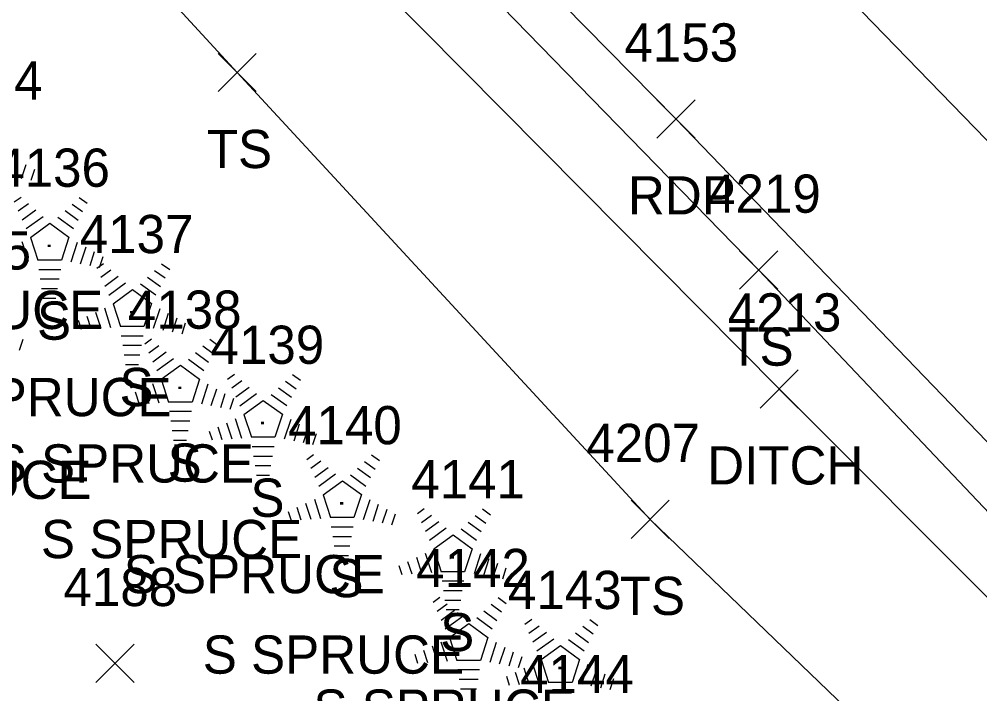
# Model space of a CAD drawing. Extents: x 1482574 to 1485769, y 580696 to 595649.
# Drawn here: x 1483651.3 to 1483701.6, y 583406 to 583441.3 of the extents above; entities that cross this region are included whole.
import ezdxf

# ---------------------------------------------------------------- set-up
doc = ezdxf.new("R2010")
doc.units = 0
for name, color, linetype in [('D_A', 7, 'Continuous'), ('D_I', 7, 'Continuous'), ('D_TIC', 7, 'Continuous'), ('DD', 7, 'Continuous'), ('L_A', 7, 'Continuous'), ('L_C', 7, 'Continuous'), ('L_I', 7, 'Continuous'), ('L_TIC', 7, 'Continuous'), ('LELB', 7, 'Continuous'), ('LTC', 7, 'Continuous'), ('P_A', 7, 'Continuous'), ('P_I', 7, 'Continuous'), ('P_TIC', 7, 'Continuous'), ('PET', 7, 'Continuous'), ('PRC', 7, 'Continuous')]:
    doc.layers.add(name, color=color, linetype=linetype)

msp = doc.modelspace()

# ---------------------------------------------------------------- linework, layer by layer
at = {"layer": 'D_TIC'}
for points in [[(1483690.094, 583420.97), (1483692.094, 583422.97)], [(1483692.094, 583420.97), (1483690.094, 583422.97)]]:
    msp.add_lwpolyline(points, dxfattribs=at)
at = {"layer": 'DD'}
msp.add_lwpolyline([(1483736.622, 583374.69), (1483714.631, 583398.42), (1483691.094, 583421.97), (1483666.229, 583447.045), (1483642.502, 583472.019), (1483632.207, 583482.59)], dxfattribs=at)
at = {"layer": 'L_TIC'}
for points in [[(1483661.731, 583437.521), (1483663.731, 583439.521)], [(1483663.731, 583437.521), (1483661.731, 583439.521)], [(1483689.025, 583427.184), (1483691.025, 583429.184)], [(1483691.025, 583427.184), (1483689.025, 583429.184)], [(1483683.342, 583414.146), (1483685.342, 583416.146)], [(1483685.342, 583414.146), (1483683.342, 583416.146)], [(1483655.334, 583406.609), (1483657.334, 583408.609)], [(1483657.334, 583406.609), (1483655.334, 583408.609)]]:
    msp.add_lwpolyline(points, dxfattribs=at)
at = {"layer": 'LELB'}
for points in [[(1483737.909, 583378.134), (1483714.483, 583402.399), (1483690.025, 583428.184), (1483665.852, 583453), (1483641.728, 583477.8), (1483634.877, 583485.309)], [(1483727.449, 583370.792), (1483706.196, 583394.109), (1483684.342, 583415.146), (1483662.731, 583438.521), (1483641.557, 583461.504), (1483625.996, 583477.101)]]:
    msp.add_lwpolyline(points, dxfattribs=at)
at = {"layer": 'LTC'}
for p, q in [((1483651.671, 583433.696), (1483651.434, 583432.967)), ((1483652.115, 583433.446), (1483651.928, 583432.872)), ((1483651.064, 583431.75), (1483651.419, 583432.008)), ((1483654.462, 583431.991), (1483654.882, 583431.686)), ((1483651.274, 583431.285), (1483651.803, 583431.669)), ((1483651.483, 583430.819), (1483652.187, 583431.33)), ((1483653.72, 583431.294), (1483654.4, 583430.8)), ((1483654.091, 583431.642), (1483654.641, 583431.243)), ((1483651.693, 583430.353), (1483652.571, 583430.991)), ((1483653.349, 583430.946), (1483654.159, 583430.357)), ((1483651.918, 583429.898), (1483652.929, 583430.633)), ((1483652.929, 583430.633), (1483653.926, 583429.908)), ((1483651.918, 583429.898), (1483652.305, 583428.705)), ((1483653.926, 583429.908), (1483653.535, 583428.705)), ((1483651.463, 583429.679), (1483651.794, 583428.66)), ((1483654.364, 583429.637), (1483654.026, 583428.597)), ((1483654.808, 583429.386), (1483654.521, 583428.502)), ((1483653.535, 583428.705), (1483652.305, 583428.705)), ((1483655.253, 583429.136), (1483655.016, 583428.407)), ((1483655.697, 583428.886), (1483655.51, 583428.312)), ((1483653.497, 583428.205), (1483652.352, 583428.205)), ((1483655.379, 583428.279), (1483655.734, 583428.537)), ((1483655.589, 583427.814), (1483656.118, 583428.198)), ((1483658.777, 583428.52), (1483659.197, 583428.215)), ((1483653.413, 583427.705), (1483652.425, 583427.705)), ((1483655.798, 583427.348), (1483656.502, 583427.859)), ((1483658.035, 583427.823), (1483658.715, 583427.329)), ((1483658.406, 583428.171), (1483658.956, 583427.772)), ((1483653.329, 583427.205), (1483652.498, 583427.205)), ((1483656.008, 583426.882), (1483656.886, 583427.52)), ((1483657.664, 583427.475), (1483658.474, 583426.886)), ((1483653.245, 583426.705), (1483652.57, 583426.705)), ((1483656.233, 583426.427), (1483657.244, 583427.162)), ((1483657.244, 583427.162), (1483658.241, 583426.437)), ((1483655.778, 583426.208), (1483656.109, 583425.189)), ((1483656.233, 583426.427), (1483656.62, 583425.234)), ((1483658.241, 583426.437), (1483657.85, 583425.234)), ((1483654.867, 583425.775), (1483655.079, 583425.123)), ((1483655.323, 583425.992), (1483655.594, 583425.156)), ((1483658.679, 583426.166), (1483658.341, 583425.126)), ((1483659.123, 583425.915), (1483658.836, 583425.031)), ((1483654.412, 583425.558), (1483654.564, 583425.09)), ((1483657.85, 583425.234), (1483656.62, 583425.234)), ((1483659.568, 583425.665), (1483659.331, 583424.936)), ((1483660.012, 583425.415), (1483659.825, 583424.841)), ((1483657.812, 583424.734), (1483656.667, 583424.734)), ((1483651.514, 583424.558), (1483651.327, 583423.984)), ((1483657.728, 583424.234), (1483656.74, 583424.234)), ((1483657.898, 583424.325), (1483658.253, 583424.583)), ((1483658.108, 583423.86), (1483658.637, 583424.244)), ((1483660.925, 583424.217), (1483661.475, 583423.818)), ((1483661.296, 583424.566), (1483661.716, 583424.261)), ((1483657.644, 583423.734), (1483656.813, 583423.734)), ((1483658.317, 583423.394), (1483659.021, 583423.905)), ((1483660.554, 583423.869), (1483661.234, 583423.375)), ((1483657.56, 583423.234), (1483656.885, 583423.234)), ((1483658.527, 583422.928), (1483659.405, 583423.566)), ((1483658.752, 583422.473), (1483659.763, 583423.208)), ((1483659.763, 583423.208), (1483660.76, 583422.483)), ((1483660.183, 583423.521), (1483660.993, 583422.932)), ((1483662.232, 583422.488), (1483662.587, 583422.746)), ((1483665.63, 583422.729), (1483666.05, 583422.424)), ((1483658.297, 583422.254), (1483658.628, 583421.235)), ((1483658.752, 583422.473), (1483659.139, 583421.28)), ((1483660.76, 583422.483), (1483660.369, 583421.28)), ((1483661.198, 583422.212), (1483660.86, 583421.172)), ((1483662.442, 583422.023), (1483662.971, 583422.407)), ((1483665.259, 583422.38), (1483665.809, 583421.981)), ((1483657.386, 583421.821), (1483657.598, 583421.169)), ((1483657.842, 583422.038), (1483658.113, 583421.202)), ((1483661.642, 583421.961), (1483661.355, 583421.077)), ((1483662.087, 583421.711), (1483661.85, 583420.982)), ((1483662.651, 583421.557), (1483663.355, 583422.068)), ((1483662.861, 583421.091), (1483663.739, 583421.729)), ((1483664.517, 583421.684), (1483665.327, 583421.095)), ((1483664.888, 583422.032), (1483665.568, 583421.538)), ((1483656.931, 583421.604), (1483657.083, 583421.136)), ((1483660.369, 583421.28), (1483659.139, 583421.28)), ((1483662.531, 583421.461), (1483662.344, 583420.887)), ((1483663.086, 583420.636), (1483664.097, 583421.371)), ((1483664.097, 583421.371), (1483665.094, 583420.646)), ((1483660.331, 583420.78), (1483659.186, 583420.78)), ((1483660.247, 583420.28), (1483659.259, 583420.28)), ((1483662.176, 583420.201), (1483662.447, 583419.365)), ((1483662.631, 583420.417), (1483662.962, 583419.398)), ((1483663.086, 583420.636), (1483663.473, 583419.443)), ((1483665.094, 583420.646), (1483664.703, 583419.443)), ((1483665.532, 583420.375), (1483665.194, 583419.335)), ((1483660.163, 583419.78), (1483659.332, 583419.78)), ((1483661.265, 583419.767), (1483661.417, 583419.299)), ((1483661.72, 583419.984), (1483661.932, 583419.332)), ((1483665.976, 583420.124), (1483665.689, 583419.24)), ((1483666.421, 583419.874), (1483666.184, 583419.145)), ((1483660.079, 583419.28), (1483659.404, 583419.28)), ((1483664.703, 583419.443), (1483663.473, 583419.443)), ((1483666.865, 583419.624), (1483666.678, 583419.05)), ((1483664.665, 583418.943), (1483663.52, 583418.943)), ((1483664.581, 583418.443), (1483663.593, 583418.443)), ((1483666.369, 583418.282), (1483666.724, 583418.54)), ((1483666.579, 583417.817), (1483667.108, 583418.201)), ((1483669.396, 583418.174), (1483669.946, 583417.775)), ((1483669.767, 583418.523), (1483670.187, 583418.218)), ((1483664.497, 583417.943), (1483663.666, 583417.943)), ((1483666.788, 583417.351), (1483667.492, 583417.862)), ((1483669.025, 583417.826), (1483669.705, 583417.332)), ((1483664.413, 583417.443), (1483663.738, 583417.443)), ((1483666.998, 583416.885), (1483667.876, 583417.523)), ((1483667.223, 583416.43), (1483668.234, 583417.165)), ((1483668.234, 583417.165), (1483669.231, 583416.44)), ((1483668.654, 583417.478), (1483669.464, 583416.889)), ((1483666.768, 583416.211), (1483667.099, 583415.192)), ((1483667.223, 583416.43), (1483667.61, 583415.237)), ((1483669.231, 583416.44), (1483668.84, 583415.237)), ((1483669.669, 583416.169), (1483669.331, 583415.129)), ((1483665.857, 583415.778), (1483666.069, 583415.126)), ((1483666.313, 583415.995), (1483666.584, 583415.159)), ((1483670.113, 583415.918), (1483669.826, 583415.034)), ((1483670.558, 583415.668), (1483670.321, 583414.939)), ((1483672.163, 583415.454), (1483672.518, 583415.712)), ((1483675.561, 583415.695), (1483675.981, 583415.39)), ((1483665.402, 583415.561), (1483665.554, 583415.093)), ((1483668.84, 583415.237), (1483667.61, 583415.237)), ((1483671.002, 583415.418), (1483670.815, 583414.844)), ((1483672.373, 583414.989), (1483672.902, 583415.373)), ((1483675.19, 583415.346), (1483675.74, 583414.947)), ((1483668.802, 583414.737), (1483667.657, 583414.737)), ((1483672.582, 583414.523), (1483673.286, 583415.034)), ((1483672.792, 583414.057), (1483673.67, 583414.695)), ((1483674.448, 583414.65), (1483675.258, 583414.061)), ((1483674.819, 583414.998), (1483675.499, 583414.504)), ((1483668.718, 583414.237), (1483667.73, 583414.237)), ((1483673.017, 583413.602), (1483674.028, 583414.337)), ((1483674.028, 583414.337), (1483675.025, 583413.612)), ((1483668.634, 583413.737), (1483667.803, 583413.737)), ((1483668.55, 583413.237), (1483667.875, 583413.237)), ((1483672.107, 583413.167), (1483672.378, 583412.331)), ((1483672.562, 583413.383), (1483672.893, 583412.364)), ((1483673.017, 583413.602), (1483673.404, 583412.409)), ((1483675.025, 583413.612), (1483674.634, 583412.409)), ((1483675.463, 583413.341), (1483675.125, 583412.301)), ((1483671.196, 583412.733), (1483671.348, 583412.265)), ((1483671.651, 583412.95), (1483671.863, 583412.298)), ((1483675.907, 583413.09), (1483675.62, 583412.206)), ((1483676.352, 583412.84), (1483676.115, 583412.111)), ((1483674.634, 583412.409), (1483673.404, 583412.409)), ((1483676.796, 583412.59), (1483676.609, 583412.016)), ((1483674.596, 583411.909), (1483673.451, 583411.909)), ((1483674.512, 583411.409), (1483673.524, 583411.409)), ((1483672.987, 583410.812), (1483673.342, 583411.07)), ((1483673.197, 583410.347), (1483673.726, 583410.731)), ((1483674.428, 583410.909), (1483673.597, 583410.909)), ((1483676.014, 583410.704), (1483676.564, 583410.305)), ((1483676.385, 583411.053), (1483676.805, 583410.748)), ((1483673.406, 583409.881), (1483674.11, 583410.392)), ((1483674.344, 583410.409), (1483673.669, 583410.409)), ((1483675.643, 583410.356), (1483676.323, 583409.862)), ((1483673.616, 583409.415), (1483674.494, 583410.053)), ((1483673.841, 583408.96), (1483674.852, 583409.695)), ((1483674.852, 583409.695), (1483675.849, 583408.97)), ((1483675.272, 583410.008), (1483676.082, 583409.419)), ((1483677.787, 583409.663), (1483678.142, 583409.921)), ((1483681.185, 583409.904), (1483681.605, 583409.599)), ((1483677.997, 583409.198), (1483678.526, 583409.582)), ((1483678.206, 583408.732), (1483678.91, 583409.243)), ((1483680.443, 583409.207), (1483681.123, 583408.713)), ((1483680.814, 583409.555), (1483681.364, 583409.156)), ((1483673.386, 583408.741), (1483673.717, 583407.722)), ((1483673.841, 583408.96), (1483674.228, 583407.767)), ((1483675.849, 583408.97), (1483675.458, 583407.767)), ((1483676.287, 583408.699), (1483675.949, 583407.659)), ((1483678.416, 583408.266), (1483679.294, 583408.904)), ((1483680.072, 583408.859), (1483680.882, 583408.27)), ((1483672.02, 583408.091), (1483672.172, 583407.623)), ((1483672.475, 583408.308), (1483672.687, 583407.656)), ((1483672.931, 583408.525), (1483673.202, 583407.689)), ((1483676.731, 583408.448), (1483676.444, 583407.564)), ((1483677.176, 583408.198), (1483676.939, 583407.469)), ((1483678.641, 583407.811), (1483679.652, 583408.546)), ((1483679.652, 583408.546), (1483680.649, 583407.821)), ((1483675.458, 583407.767), (1483674.228, 583407.767)), ((1483677.62, 583407.948), (1483677.433, 583407.374)), ((1483678.186, 583407.592), (1483678.517, 583406.573)), ((1483678.641, 583407.811), (1483679.028, 583406.618)), ((1483680.649, 583407.821), (1483680.258, 583406.618)), ((1483675.42, 583407.267), (1483674.275, 583407.267)), ((1483677.275, 583407.159), (1483677.487, 583406.507)), ((1483677.731, 583407.376), (1483678.002, 583406.54)), ((1483681.087, 583407.55), (1483680.749, 583406.51)), ((1483681.531, 583407.299), (1483681.244, 583406.415)), ((1483675.336, 583406.767), (1483674.348, 583406.767)), ((1483676.82, 583406.942), (1483676.972, 583406.474)), ((1483680.258, 583406.618), (1483679.028, 583406.618)), ((1483681.976, 583407.049), (1483681.739, 583406.32)), ((1483682.42, 583406.799), (1483682.233, 583406.225)), ((1483675.252, 583406.267), (1483674.421, 583406.267)), ((1483680.22, 583406.118), (1483679.075, 583406.118))]:
    msp.add_line(p, q, dxfattribs=at)
at = {"layer": 'P_TIC'}
for points in [[(1483684.691, 583435.094), (1483686.691, 583437.094)], [(1483686.691, 583435.094), (1483684.691, 583437.094)]]:
    msp.add_lwpolyline(points, dxfattribs=at)
at = {"layer": 'PET'}
msp.add_lwpolyline([(1483734.473, 583384.831), (1483710.766, 583410.083), (1483685.691, 583436.094), (1483659.831, 583462.344), (1483636.383, 583486.714), (1483612.837, 583512.183), (1483585.947, 583538.63), (1483563.034, 583563.695), (1483555.973, 583565.916)], dxfattribs=at)
at = {"layer": 'PRC'}
msp.add_lwpolyline([(1484022.304, 583100.035), (1483990.861, 583133.204), (1483962.862, 583162.554), (1483929.316, 583197.8), (1483898.21, 583230.471), (1483864.906, 583265.08), (1483836.799, 583294.404), (1483804.05, 583328.833), (1483747.315, 583388.01), (1483714.346, 583422.232), (1483688.919, 583448.426), (1483665.487, 583472.786), (1483644.716, 583494.273)], dxfattribs=at)

# ---------------------------------------------------------------- texts
at = {"layer": 'D_A'}
msp.add_text('DITCH', height=2, dxfattribs=at).set_placement((1483687.33, 583416.97))
at = {"layer": 'D_I'}
msp.add_text('4213', height=2, dxfattribs=at).set_placement((1483688.401, 583424.97))
at = {"layer": 'L_A'}
for s, p in [('TS', (1483661.14, 583433.521)), ('S', (1483652.255, 583424.542)), ('TS', (1483688.434, 583423.184)), ('S', (1483656.57, 583421.071)), ('S', (1483659.089, 583417.117)), ('S', (1483663.423, 583415.28)), ('S', (1483667.56, 583411.074)), ('TS', (1483682.751, 583410.146)), ('S', (1483673.354, 583408.246))]:
    msp.add_text(s, height=2, dxfattribs=at).set_placement(p)
at = {"layer": 'L_C'}
for p in [(1483642.043, 583425.102), (1483645.625, 583420.542), (1483649.94, 583417.071), (1483641.442, 583416.214), (1483652.459, 583413.117), (1483656.793, 583411.28), (1483660.93, 583407.074), (1483666.724, 583404.246)]:
    msp.add_text('S SPRUCE', height=2, dxfattribs=at).set_placement(p)
at = {"layer": 'L_I'}
for s, p in [('4134', (1483646.594, 583437.102)), ('4136', (1483650.121, 583432.542)), ('4219', (1483687.324, 583431.184)), ('4137', (1483654.491, 583429.071)), ('4135', (1483645.993, 583428.214)), ('4138', (1483657.01, 583425.117)), ('4139', (1483661.336, 583423.28)), ('4140', (1483665.394, 583419.074)), ('4207', (1483681.003, 583418.146)), ('4141', (1483671.842, 583416.246)), ('4142', (1483672.099, 583411.604)), ('4188', (1483653.641, 583410.609)), ('4143', (1483676.899, 583410.455)), ('4144', (1483677.538, 583406.056))]:
    msp.add_text(s, height=2, dxfattribs=at).set_placement(p)
at = {"layer": 'LTC'}
for p in [(1483652.812, 583429.646), (1483657.127, 583426.175), (1483659.646, 583422.221), (1483663.98, 583420.384), (1483668.117, 583416.178), (1483673.911, 583413.35), (1483674.735, 583408.708), (1483679.535, 583407.559)]:
    msp.add_text('.', height=1.037, rotation=270, dxfattribs=at).set_placement(p)
at = {"layer": 'P_A'}
msp.add_text('RDP', height=2, dxfattribs=at).set_placement((1483683.179, 583431.094))
at = {"layer": 'P_I'}
msp.add_text('4153', height=2, dxfattribs=at).set_placement((1483682.998, 583439.094))

doc.saveas('drawing.dxf')
